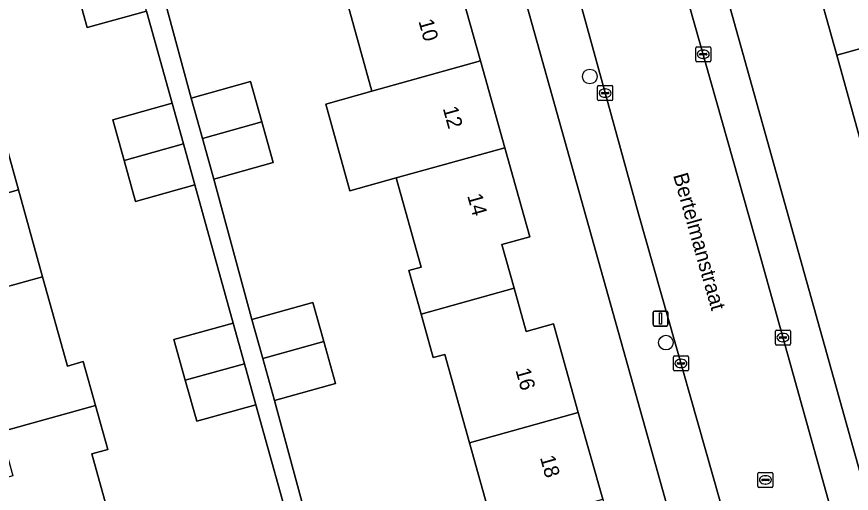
# Model space of a CAD drawing. Extents: x 159053 to 160042, y 380449 to 381423.
# Drawn here: x 159178.2 to 159233.8, y 380961.8 to 380993.5 of the extents above; entities that cross this region are included whole.
import ezdxf

# ---------------------------------------------------------------- set-up
doc = ezdxf.new("R2010")
doc.units = 0
for name, color, linetype in [('IMGEO_Boom', 7, 'Continuous'), ('IMGEO_Erf', 7, 'Continuous'), ('IMGEO_Kolk', 7, 'Continuous'), ('IMGEO_Lichtmast', 7, 'Continuous'), ('IMGEO_Openbare_ruimte_label', 7, 'Continuous'), ('IMGEO_Pand', 7, 'Continuous'), ('IMGEO_Pand_nummerreeks', 7, 'Continuous'), ('IMGEO_Rijbaan_lokaal_open', 7, 'Continuous'), ('IMGEO_Rioolput', 7, 'Continuous'), ('IMGEO_Voetpad_open', 7, 'Continuous')]:
    doc.layers.add(name, color=color, linetype=linetype)

msp = doc.modelspace()

# ---------------------------------------------------------------- linework, layer by layer
at = {"layer": 'IMGEO_Boom'}
for centre in [(159216.348, 380989.544), (159221.415, 380971.814)]:
    msp.add_circle(centre, 0.489, dxfattribs=at)
at = {"layer": 'IMGEO_Erf'}
for points in [[(159247.51, 380938.496), (159245.875, 380944.333), (159244.257, 380950.11), (159242.639, 380955.888), (159241.02, 380961.666), (159239.402, 380967.443), (159237.784, 380973.221), (159236.148, 380979.061), (159238.277, 380979.658), (159237.431, 380982.682), (159236.585, 380985.703), (159234.433, 380985.1), (159232.797, 380990.974), (159231.186, 380996.755), (159230.282, 381000), (159229.576, 381002.534), (159227.965, 381008.314), (159226.355, 381014.094), (159224.744, 381019.874), (159223.107, 381025.75), (159217.284, 381024.142), (159224.043, 381000), (159241.698, 380936.943)], [(159229.211, 380933.416), (159210.55, 381000), (159204.751, 381020.689), (159200.94, 381019.636), (159202.602, 381013.694), (159204.217, 381007.916), (159205.833, 381002.138), (159206.431, 381000), (159207.449, 380996.36), (159209.065, 380990.581), (159210.68, 380984.803), (159212.339, 380978.871), (159210.485, 380978.351), (159211.299, 380975.452), (159212.112, 380972.554), (159213.923, 380973.063), (159215.58, 380967.161), (159217.202, 380961.384), (159218.824, 380955.608), (159220.446, 380949.831), (159222.068, 380944.054), (159223.69, 380938.278), (159225.347, 380932.375)]]:
    msp.add_lwpolyline(points, close=True, dxfattribs=at)
for points in [[(159196.643, 380958.516), (159194.097, 380967.675), (159190.154, 380966.575), (159189.392, 380969.308), (159188.637, 380972.018), (159192.58, 380973.117), (159190.022, 380982.32), (159186.079, 380981.22), (159185.319, 380983.947), (159184.562, 380986.663), (159188.505, 380987.762), (159186.798, 380993.905), (159182.855, 380992.805), (159182.095, 380995.532)], [(159188.084, 380994.353), (159189.775, 380988.098), (159193.735, 380989.204), (159194.486, 380986.514), (159195.243, 380983.807), (159191.284, 380982.701), (159193.82, 380973.344), (159197.893, 380974.487), (159198.62, 380971.898), (159199.407, 380969.091), (159195.335, 380967.948), (159197.819, 380958.771)], [(159209.955, 380959.35), (159208.333, 380965.127), (159206.676, 380971.028), (159205.913, 380970.814), (159205.099, 380973.714), (159204.286, 380976.61), (159205.103, 380976.839), (159203.442, 380982.783), (159200.364, 380981.923), (159198.749, 380987.702), (159201.827, 380988.562), (159200.212, 380994.341)], [(159176.655, 380987.768), (159178.267, 380981.988), (159179.88, 380976.208), (159181.54, 380970.256), (159182.588, 380970.548), (159183.402, 380967.628), (159184.22, 380964.692), (159183.154, 380964.397), (159184.89, 380958.171)]]:
    msp.add_lwpolyline(points, dxfattribs=at)
at = {"layer": 'IMGEO_Kolk'}
for p, q in [((159223.401, 380990.601), (159223.401, 380991.453)), ((159223.476, 380991.527), (159224.328, 380991.527)), ((159223.889, 380991.307), (159223.914, 380991.307)), ((159224.402, 380991.453), (159224.402, 380990.601)), ((159223.66, 380991.021), (159223.66, 380991.033)), ((159224.098, 380990.984), (159223.7, 380990.984)), ((159223.703, 380991.07), (159224.101, 380991.07)), ((159223.912, 380990.747), (159223.887, 380990.747)), ((159224.144, 380991.033), (159224.144, 380991.021)), ((159224.328, 380990.527), (159223.476, 380990.527)), ((159216.867, 380988.014), (159216.867, 380988.866)), ((159216.942, 380988.94), (159217.794, 380988.94)), ((159217.169, 380988.483), (159217.567, 380988.483)), ((159217.355, 380988.72), (159217.38, 380988.72)), ((159217.868, 380988.866), (159217.868, 380988.014)), ((159217.794, 380987.94), (159216.942, 380987.94)), ((159217.126, 380988.434), (159217.126, 380988.446)), ((159217.564, 380988.397), (159217.166, 380988.397)), ((159217.378, 380988.16), (159217.353, 380988.16)), ((159217.61, 380988.446), (159217.61, 380988.434)), ((159228.712, 380971.725), (159228.712, 380972.577)), ((159228.787, 380972.651), (159229.639, 380972.651)), ((159229.2, 380972.431), (159229.225, 380972.431)), ((159229.713, 380972.577), (159229.713, 380971.725)), ((159228.971, 380972.145), (159228.971, 380972.157)), ((159229.409, 380972.108), (159229.011, 380972.108)), ((159229.014, 380972.194), (159229.412, 380972.194)), ((159229.223, 380971.871), (159229.198, 380971.871)), ((159229.455, 380972.157), (159229.455, 380972.145)), ((159229.639, 380971.651), (159228.787, 380971.651)), ((159221.919, 380970.003), (159221.919, 380970.855)), ((159221.994, 380970.929), (159222.846, 380970.929)), ((159222.407, 380970.709), (159222.432, 380970.709)), ((159222.92, 380970.855), (159222.92, 380970.003)), ((159222.178, 380970.423), (159222.178, 380970.435)), ((159222.616, 380970.386), (159222.218, 380970.386)), ((159222.221, 380970.472), (159222.619, 380970.472)), ((159222.43, 380970.149), (159222.405, 380970.149)), ((159222.662, 380970.435), (159222.662, 380970.423)), ((159222.846, 380969.929), (159221.994, 380969.929))]:
    msp.add_line(p, q, dxfattribs=at)
for points in [[(159223.401, 380990.601), (159223.401, 380991.453)], [(159223.476, 380991.527), (159224.328, 380991.527)], [(159224.402, 380991.453), (159224.402, 380990.601)], [(159224.328, 380990.527), (159223.476, 380990.527)], [(159216.867, 380988.014), (159216.867, 380988.866)], [(159216.942, 380988.94), (159217.794, 380988.94)], [(159217.868, 380988.866), (159217.868, 380988.014)], [(159217.794, 380987.94), (159216.942, 380987.94)], [(159228.712, 380971.725), (159228.712, 380972.577)], [(159228.787, 380972.651), (159229.639, 380972.651)], [(159229.713, 380972.577), (159229.713, 380971.725)], [(159229.639, 380971.651), (159228.787, 380971.651)], [(159221.919, 380970.003), (159221.919, 380970.855)], [(159221.994, 380970.929), (159222.846, 380970.929)], [(159222.92, 380970.855), (159222.92, 380970.003)], [(159222.846, 380969.929), (159221.994, 380969.929)]]:
    msp.add_lwpolyline(points, dxfattribs=at)
for centre, radius, start, end in [((159223.478, 380991.451), 0.0765, 91.552, 178.448), ((159223.478, 380991.451), 0.0765, 91.552, 178.448), ((159224.326, 380991.451), 0.0765, 1.552, 88.448), ((159224.326, 380991.451), 0.0765, 1.552, 88.448), ((159223.7, 380991.03), 0.0403, 85.8775, 175.7526), ((159223.697, 380991.02), 0.0366, 178.938, 274.7102), ((159224.101, 380991.027), 0.043, 264.8664, 352.4533), ((159224.105, 380991.032), 0.0386, 1.7309, 96.639), ((159223.478, 380990.603), 0.0765, 181.552, 268.448), ((159223.478, 380990.603), 0.0765, 181.552, 268.448), ((159224.326, 380990.603), 0.0765, 271.552, 358.448), ((159224.326, 380990.603), 0.0765, 271.552, 358.448), ((159216.944, 380988.864), 0.0765, 91.552, 178.448), ((159216.944, 380988.864), 0.0765, 91.552, 178.448), ((159217.166, 380988.443), 0.0403, 85.8775, 175.7526), ((159217.571, 380988.445), 0.0386, 1.7309, 96.639), ((159217.792, 380988.864), 0.0765, 1.552, 88.448), ((159217.792, 380988.864), 0.0765, 1.552, 88.448), ((159216.944, 380988.016), 0.0765, 181.552, 268.448), ((159216.944, 380988.016), 0.0765, 181.552, 268.448), ((159217.163, 380988.433), 0.0366, 178.938, 274.7102), ((159217.567, 380988.44), 0.043, 264.8664, 352.4533), ((159217.792, 380988.016), 0.0765, 271.552, 358.448), ((159217.792, 380988.016), 0.0765, 271.552, 358.448), ((159228.789, 380972.575), 0.0765, 91.552, 178.448), ((159228.789, 380972.575), 0.0765, 91.552, 178.448), ((159229.637, 380972.575), 0.0765, 1.552, 88.448), ((159229.637, 380972.575), 0.0765, 1.552, 88.448), ((159229.011, 380972.154), 0.0403, 85.8775, 175.7526), ((159229.008, 380972.144), 0.0366, 178.938, 274.7102), ((159229.412, 380972.151), 0.043, 264.8664, 352.4533), ((159229.416, 380972.156), 0.0386, 1.7309, 96.639), ((159228.789, 380971.727), 0.0765, 181.552, 268.448), ((159228.789, 380971.727), 0.0765, 181.552, 268.448), ((159229.637, 380971.727), 0.0765, 271.552, 358.448), ((159229.637, 380971.727), 0.0765, 271.552, 358.448), ((159221.996, 380970.853), 0.0765, 91.552, 178.448), ((159221.996, 380970.853), 0.0765, 91.552, 178.448), ((159222.844, 380970.853), 0.0765, 1.552, 88.448), ((159222.844, 380970.853), 0.0765, 1.552, 88.448), ((159222.218, 380970.432), 0.0403, 85.8775, 175.7526), ((159222.215, 380970.422), 0.0366, 178.938, 274.7102), ((159222.619, 380970.429), 0.043, 264.8664, 352.4533), ((159222.623, 380970.434), 0.0386, 1.7309, 96.639), ((159221.996, 380970.005), 0.0765, 181.552, 268.448), ((159221.996, 380970.005), 0.0765, 181.552, 268.448), ((159222.844, 380970.005), 0.0765, 271.552, 358.448), ((159222.844, 380970.005), 0.0765, 271.552, 358.448)]:
    msp.add_arc(centre, radius, start, end, dxfattribs=at)
for centre, major_axis, ratio, start_param, end_param in [((159223.888, 380991.027), (-0.387, 0.002), 0.722429, 4.712389, 7.853982), ((159223.913, 380991.027), (-0.39, 0.002), 0.717154, 1.570796, 4.712389), ((159217.354, 380988.44), (-0.387, 0.002), 0.722429, 4.712389, 7.853982), ((159217.379, 380988.44), (-0.39, 0.002), 0.717154, 1.570796, 4.712389), ((159229.199, 380972.151), (-0.387, 0.002), 0.722429, 4.712389, 7.853982), ((159229.224, 380972.151), (-0.39, 0.002), 0.717154, 1.570796, 4.712389), ((159222.406, 380970.429), (-0.387, 0.002), 0.722429, 4.712389, 7.853982), ((159222.431, 380970.429), (-0.39, 0.002), 0.717154, 1.570796, 4.712389)]:
    msp.add_ellipse(centre, major_axis=major_axis, ratio=ratio, start_param=start_param, end_param=end_param, dxfattribs=at)
at = {"layer": 'IMGEO_Lichtmast'}
for p, q in [((159220.558, 380973.02), (159220.558, 380973.82)), ((159220.558, 380973.82), (159220.558, 380973.02)), ((159220.658, 380973.92), (159221.448, 380973.92)), ((159221.448, 380973.92), (159220.658, 380973.92)), ((159221.548, 380973.82), (159221.548, 380973.02)), ((159221.548, 380973.02), (159221.548, 380973.82)), ((159221.448, 380972.92), (159220.658, 380972.92)), ((159220.658, 380972.92), (159221.448, 380972.92))]:
    msp.add_line(p, q, dxfattribs=at)
msp.add_lwpolyline([(159220.978, 380973.795), (159221.128, 380973.795), (159221.128, 380973.045), (159220.978, 380973.045), (159220.978, 380973.795)], dxfattribs=at)
for centre, start, end in [((159220.658, 380973.82), 90, 180), ((159220.658, 380973.82), 90, 180), ((159221.448, 380973.82), 0, 90), ((159221.448, 380973.82), 360, 90), ((159220.658, 380973.02), 180, 270), ((159220.658, 380973.02), 180, 270), ((159221.448, 380973.02), 270, 0), ((159221.448, 380973.02), 270, 0)]:
    msp.add_arc(centre, 0.1, start, end, dxfattribs=at)
at = {"layer": 'IMGEO_Pand'}
for points in [[(159240.059, 380992.998), (159238.442, 380998.776), (159231.186, 380996.755), (159232.797, 380990.974)], [(159182.095, 380995.532), (159182.855, 380992.805), (159186.798, 380993.905), (159186.036, 380996.64)], [(159209.065, 380990.581), (159207.449, 380996.36), (159200.212, 380994.341), (159201.827, 380988.562)], [(159237.431, 380982.682), (159243.532, 380984.388), (159242.612, 380987.675), (159241.964, 380987.512), (159242.057, 380987.178), (159241.716, 380987.082), (159240.059, 380992.998), (159232.797, 380990.974), (159234.433, 380985.1), (159236.585, 380985.703)], [(159209.065, 380990.581), (159201.827, 380988.562), (159198.749, 380987.702), (159200.364, 380981.923), (159203.442, 380982.783), (159210.68, 380984.803)], [(159189.775, 380988.098), (159190.526, 380985.41), (159194.486, 380986.514), (159193.735, 380989.204)], [(159171.03, 380979.97), (159178.267, 380981.988), (159176.655, 380987.768), (159169.419, 380985.75)], [(159189.26, 380985.055), (159188.505, 380987.762), (159184.562, 380986.663), (159185.319, 380983.947)], [(159194.486, 380986.514), (159190.526, 380985.41), (159191.284, 380982.701), (159195.243, 380983.807)], [(159189.26, 380985.055), (159185.319, 380983.947), (159186.079, 380981.22), (159190.022, 380982.32)], [(159203.442, 380982.783), (159205.103, 380976.839), (159204.286, 380976.61), (159205.099, 380973.714), (159211.299, 380975.452), (159210.485, 380978.351), (159212.339, 380978.871), (159210.68, 380984.803)], [(159179.88, 380976.208), (159178.267, 380981.988), (159171.03, 380979.97), (159172.641, 380974.19)], [(159179.88, 380976.208), (159172.641, 380974.19), (159174.3, 380968.237), (159176.276, 380968.788), (159177.091, 380965.868), (159183.402, 380967.628), (159182.588, 380970.548), (159181.54, 380970.256)], [(159215.58, 380967.161), (159213.923, 380973.063), (159212.112, 380972.554), (159211.299, 380975.452), (159205.099, 380973.714), (159205.913, 380970.814), (159206.676, 380971.028), (159208.333, 380965.127)], [(159193.82, 380973.344), (159194.547, 380970.756), (159198.62, 380971.898), (159197.893, 380974.487)], [(159193.334, 380970.411), (159192.58, 380973.117), (159188.637, 380972.018), (159189.392, 380969.308)], [(159198.62, 380971.898), (159194.547, 380970.756), (159195.335, 380967.948), (159199.407, 380969.091)], [(159193.334, 380970.411), (159189.392, 380969.308), (159190.154, 380966.575), (159194.097, 380967.675)], [(159183.402, 380967.628), (159177.091, 380965.868), (159177.907, 380962.943), (159175.895, 380962.386), (159177.634, 380956.147), (159184.89, 380958.171), (159183.154, 380964.397), (159184.22, 380964.692)], [(159215.58, 380967.161), (159208.333, 380965.127), (159209.955, 380959.35), (159217.202, 380961.384)]]:
    msp.add_lwpolyline(points, close=True, dxfattribs=at)
at = {"layer": 'IMGEO_Rijbaan_lokaal_open'}
msp.add_lwpolyline([(159226.315, 380956.684), (159233.01, 380958.559), (159227.69, 380977.591), (159222.598, 380995.644), (159221.437, 381000), (159221.152, 381001.023), (159217.481, 381000), (159214.376, 380999.135), (159215.914, 380993.702), (159219.592, 380980.397), (159226.01, 380957.779)], close=True, dxfattribs=at)
at = {"layer": 'IMGEO_Rioolput'}
for p, q in [((159227.547, 380962.241), (159227.547, 380963.093)), ((159227.622, 380963.167), (159228.474, 380963.167)), ((159228.035, 380962.947), (159228.06, 380962.947)), ((159228.548, 380963.093), (159228.548, 380962.241)), ((159227.806, 380962.661), (159227.806, 380962.673)), ((159228.244, 380962.624), (159227.846, 380962.624)), ((159227.849, 380962.71), (159228.247, 380962.71)), ((159228.058, 380962.387), (159228.033, 380962.387)), ((159228.29, 380962.673), (159228.29, 380962.661)), ((159228.474, 380962.167), (159227.622, 380962.167))]:
    msp.add_line(p, q, dxfattribs=at)
for points in [[(159227.547, 380962.241), (159227.547, 380963.093)], [(159227.622, 380963.167), (159228.474, 380963.167)], [(159228.548, 380963.093), (159228.548, 380962.241)], [(159228.474, 380962.167), (159227.622, 380962.167)]]:
    msp.add_lwpolyline(points, dxfattribs=at)
for centre, radius, start, end in [((159227.624, 380963.091), 0.0765, 91.552, 178.448), ((159227.624, 380963.091), 0.0765, 91.552, 178.448), ((159228.472, 380963.091), 0.0765, 1.552, 88.448), ((159228.472, 380963.091), 0.0765, 1.552, 88.448), ((159227.846, 380962.67), 0.0403, 85.8775, 175.7526), ((159227.843, 380962.66), 0.0366, 178.938, 274.7102), ((159228.247, 380962.667), 0.043, 264.8664, 352.4533), ((159228.251, 380962.672), 0.0386, 1.7309, 96.639), ((159227.624, 380962.243), 0.0765, 181.552, 268.448), ((159227.624, 380962.243), 0.0765, 181.552, 268.448), ((159228.472, 380962.243), 0.0765, 271.552, 358.448), ((159228.472, 380962.243), 0.0765, 271.552, 358.448)]:
    msp.add_arc(centre, radius, start, end, dxfattribs=at)
for centre, major_axis, ratio, start_param, end_param in [((159228.034, 380962.667), (-0.387, 0.002), 0.722429, 4.712389, 7.853982), ((159228.059, 380962.667), (-0.39, 0.002), 0.717154, 1.570796, 4.712389)]:
    msp.add_ellipse(centre, major_axis=major_axis, ratio=ratio, start_param=start_param, end_param=end_param, dxfattribs=at)
at = {"layer": 'IMGEO_Voetpad_open'}
for points in [[(159217.284, 381024.142), (159216.867, 381025.644), (159214.295, 381024.942), (159219.206, 381008.024), (159220.402, 381003.72), (159221.152, 381001.023), (159221.437, 381000), (159222.598, 380995.644), (159227.69, 380977.591), (159233.01, 380958.559), (159233.764, 380955.863), (159234.335, 380953.821), (159238.874, 380936.156), (159241.698, 380936.943), (159224.043, 381000)], [(159208.001, 381021.538), (159204.751, 381020.689), (159210.55, 381000), (159229.211, 380933.416), (159232.538, 380934.356), (159231.034, 380939.757), (159227.067, 380953.987), (159226.315, 380956.684), (159226.01, 380957.779), (159219.592, 380980.397), (159215.914, 380993.702), (159214.376, 380999.135), (159214.131, 381000), (159213.62, 381001.831), (159212.955, 381004.209)]]:
    msp.add_lwpolyline(points, close=True, dxfattribs=at)
for points in [[(159197.819, 380958.771), (159195.335, 380967.948), (159194.547, 380970.756), (159193.82, 380973.344), (159191.284, 380982.701), (159190.526, 380985.41), (159189.775, 380988.098), (159188.084, 380994.353)], [(159186.798, 380993.905), (159188.505, 380987.762), (159189.26, 380985.055), (159190.022, 380982.32), (159192.58, 380973.117), (159193.334, 380970.411), (159194.097, 380967.675), (159196.643, 380958.516)]]:
    msp.add_lwpolyline(points, dxfattribs=at)

# ---------------------------------------------------------------- texts
at = {"layer": 'IMGEO_Openbare_ruimte_label'}
msp.add_text('Bertelmanstraat', height=1, rotation=285.8431, dxfattribs=at).set_placement((159221.887, 380982.965))
at = {"layer": 'IMGEO_Pand_nummerreeks'}
for s, rotation, p in [('10', 285.6219, (159204.917, 380993.235)), ('12', 285.6243, (159206.541, 380987.424)), ('14', 285.6219, (159208.169, 380981.604)), ('16', 285.6832, (159211.383, 380969.978)), ('18', 285.6832, (159213.016, 380964.162))]:
    msp.add_text(s, height=1, rotation=rotation, dxfattribs=at).set_placement(p)

doc.saveas('drawing.dxf')
